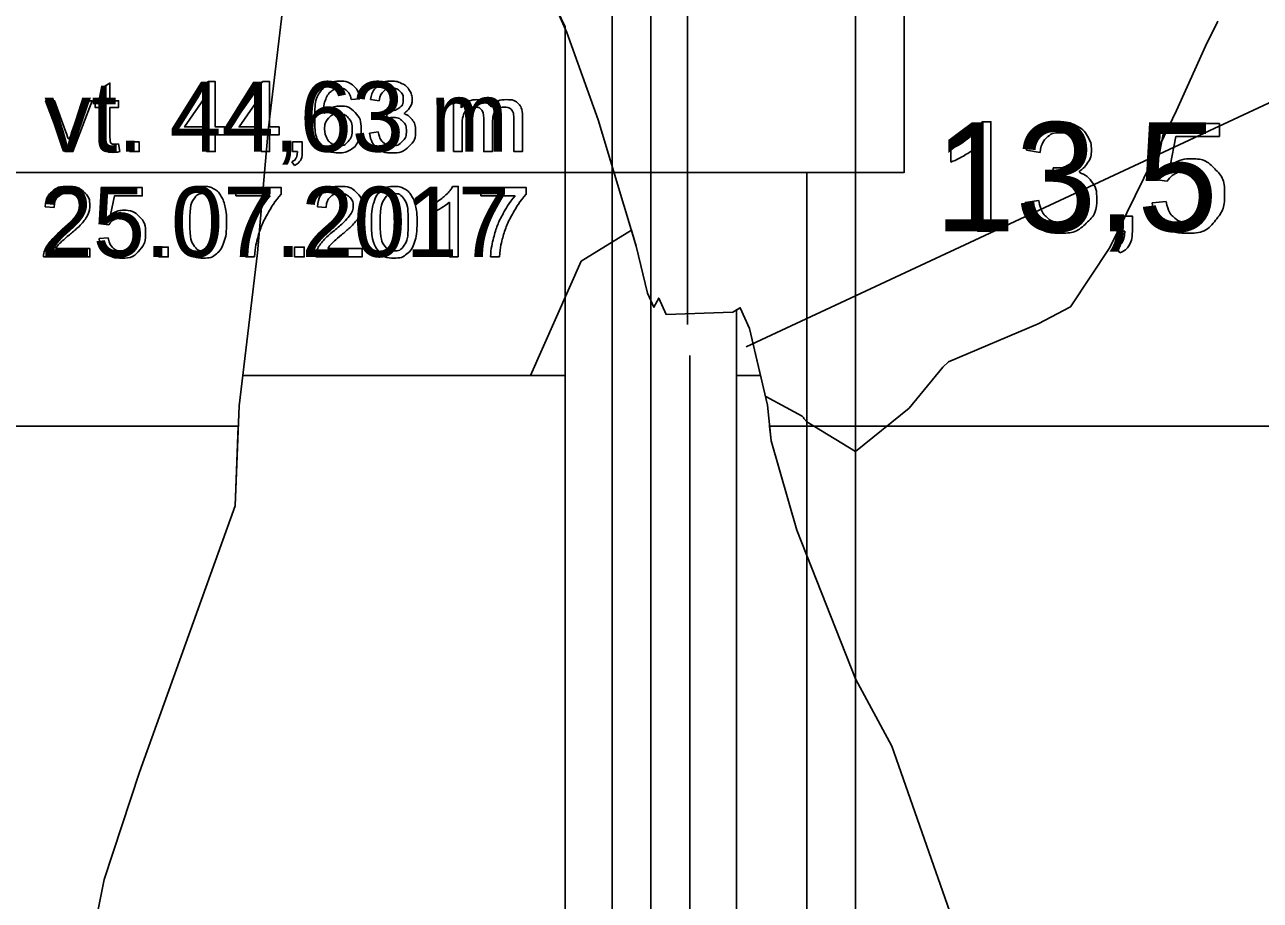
# Model space of a CAD drawing. Extents: x 700746 to 706058, y 6570320 to 6580460.
# Drawn here: x 704133.7 to 704197.1, y 6575870.9 to 6575915.9 of the extents above; entities that cross this region are included whole.
import ezdxf

# ---------------------------------------------------------------- set-up
doc = ezdxf.new("R2010")
doc.units = 0
for name, color, linetype in [('Default', 7, 'Continuous'), ('GEOLPUNKT', 7, 'Continuous'), ('illumineerimisjooned', 7, 'Continuous'), ('PIIR', 7, 'Continuous'), ('Plokid', 7, 'Continuous'), ('Täide', 7, 'Continuous'), ('VEEKOGU', 7, 'Continuous'), ('Veetase', 7, 'Continuous')]:
    doc.layers.add(name, color=color, linetype=linetype)

msp = doc.modelspace()

# ---------------------------------------------------------------- linework, layer by layer
at = {"layer": 'Default'}
for points in [[(704132.549, 6575852.271), (704135.788, 6575859.966), (704137.04, 6575868.411), (704137.76, 6575872.008), (704139.582, 6575877.526), (704144.49, 6575891.182), (704144.696, 6575896.33), (704145.635, 6575904.181), (704146.184, 6575910.459), (704149.793, 6575940.696)], [(704160.749, 6575917.228), (704161.517, 6575915.479), (704163.126, 6575911), (704165.085, 6575904.521), (704165.671, 6575902.105), (704165.994, 6575901.384), (704166.24, 6575901.854), (704166.625, 6575901.002), (704170.049, 6575901.129), (704170.428, 6575901.354), (704170.9, 6575900.287), (704171.825, 6575896.348), (704172.016, 6575894.529), (704173.341, 6575889.943), (704176.342, 6575882.308), (704178.211, 6575878.849), (704182.85, 6575865.613), (704190.359, 6575839.228), (704191.889, 6575834.825), (704194.517, 6575828.891), (704195.143, 6575829.568), (704199.098, 6575828.425)], [(704171.736, 6575896.804), (704173.601, 6575895.784), (704173.669, 6575895.718), (704173.696, 6575895.665), (704173.855, 6575895.495), (704176.342, 6575893.985), (704179.096, 6575896.2), (704180.827, 6575898.314), (704181.126, 6575898.584), (704185.735, 6575900.531), (704187.393, 6575901.403), (704189.402, 6575904.448), (704191.576, 6575908.879), (704192.827, 6575911.471), (704194.326, 6575914.773), (704194.96, 6575916.055)]]:
    msp.add_lwpolyline(points, dxfattribs=at)
at = {"layer": 'GEOLPUNKT'}
for points in [[(704176.342, 6576043.291), (704176.342, 6575826.291)], [(704182.857, 6575910.9), (704183.3, 6575910.9), (704183.3, 6575905.279)], [(704192.353, 6575907.844), (704191.708, 6575907.929), (704192.25, 6575910.806), (704195.033, 6575910.806), (704195.033, 6575910.149), (704192.8, 6575910.149), (704192.498, 6575908.646)], [(704181.238, 6575908.83), (704181.238, 6575909.495)], [(704183.3, 6575905.279), (704182.613, 6575905.279), (704182.613, 6575909.659)], [(704185.822, 6575909.325), (704185.135, 6575909.449)], [(704186.422, 6575907.934), (704186.499, 6575908.535)], [(704185.067, 6575906.764), (704185.754, 6575906.854)], [(704191.584, 6575906.747), (704192.306, 6575906.807)], [(704189.783, 6575905.279), (704189.783, 6575906.06), (704190.564, 6575906.06), (704190.564, 6575905.279)], [(704190.172, 6575905.279), (704189.783, 6575905.279)], [(704189.928, 6575904.169), (704189.736, 6575904.463)]]:
    msp.add_lwpolyline(points, dxfattribs=at)
for points in [[(704178.842, 6575943.291), (704176.342, 6575943.291), (704176.342, 6575908.291), (704178.842, 6575908.291)], [(704173.842, 6575908.291), (704176.342, 6575908.291), (704176.342, 6575866.291), (704173.842, 6575866.291)]]:
    msp.add_lwpolyline(points, close=True, dxfattribs=at)
for points in [[(704181.238, 6575909.495), (704181.815, 6575909.766), (704182.246, 6575910.152), (704182.677, 6575910.537), (704182.857, 6575910.9)], [(704185.135, 6575909.449), (704185.261, 6575910.14), (704185.708, 6575910.52), (704186.156, 6575910.9), (704186.821, 6575910.9), (704187.279, 6575910.9), (704187.665, 6575910.704), (704188.051, 6575910.507), (704188.256, 6575910.168), (704188.46, 6575909.828), (704188.46, 6575909.447), (704188.46, 6575909.085), (704188.265, 6575908.787), (704188.07, 6575908.49), (704187.688, 6575908.314), (704188.185, 6575908.2), (704188.459, 6575907.839), (704188.733, 6575907.479), (704188.733, 6575906.937), (704188.733, 6575906.204), (704188.199, 6575905.694), (704187.664, 6575905.185), (704186.847, 6575905.185), (704186.109, 6575905.185), (704185.623, 6575905.625), (704185.136, 6575906.064), (704185.067, 6575906.764)], [(704186.499, 6575908.535), (704186.567, 6575908.528), (704186.609, 6575908.528), (704187.049, 6575908.528), (704187.4, 6575908.757), (704187.752, 6575908.986), (704187.752, 6575909.463), (704187.752, 6575909.841), (704187.496, 6575910.089), (704187.24, 6575910.337), (704186.835, 6575910.337), (704186.434, 6575910.337), (704186.166, 6575910.084), (704185.899, 6575909.831), (704185.822, 6575909.325)], [(704182.613, 6575909.659), (704182.364, 6575909.422), (704181.962, 6575909.185), (704181.559, 6575908.949), (704181.238, 6575908.83)], [(704192.498, 6575908.646), (704193.002, 6575908.996), (704193.556, 6575908.996), (704194.29, 6575908.996), (704194.794, 6575908.488), (704195.298, 6575907.979), (704195.298, 6575907.18), (704195.298, 6575906.42), (704194.855, 6575905.865), (704194.316, 6575905.185), (704193.384, 6575905.185), (704192.62, 6575905.185), (704192.137, 6575905.613), (704191.653, 6575906.04), (704191.584, 6575906.747)], [(704185.754, 6575906.854), (704185.872, 6575906.269), (704186.156, 6575906.011), (704186.439, 6575905.752), (704186.85, 6575905.752), (704187.337, 6575905.752), (704187.67, 6575906.089), (704188.003, 6575906.425), (704188.003, 6575906.921), (704188.003, 6575907.395), (704187.694, 6575907.703), (704187.385, 6575908.01), (704186.907, 6575908.01), (704186.713, 6575908.01), (704186.422, 6575907.934)], [(704192.306, 6575906.807), (704192.386, 6575906.279), (704192.677, 6575906.014), (704192.969, 6575905.748), (704193.383, 6575905.748), (704193.883, 6575905.748), (704194.226, 6575906.123), (704194.568, 6575906.499), (704194.568, 6575907.119), (704194.568, 6575907.709), (704194.239, 6575908.05), (704193.91, 6575908.39), (704193.373, 6575908.39), (704193.038, 6575908.39), (704192.772, 6575908.238), (704192.506, 6575908.086), (704192.353, 6575907.844)], [(704189.736, 6575904.463), (704189.954, 6575904.559), (704190.057, 6575904.745), (704190.16, 6575904.93), (704190.172, 6575905.279)], [(704190.564, 6575905.279), (704190.564, 6575904.846), (704190.412, 6575904.58), (704190.26, 6575904.314), (704189.928, 6575904.169)]]:
    msp.add_open_spline(points, degree=3, dxfattribs=at)
at = {"layer": 'illumineerimisjooned'}
for p, q in [((704167.728, 6575900.494), (704167.728, 6575932.498)), ((704163.844, 6575899.732), (704163.844, 6575931.736)), ((704163.844, 6575785.913), (704163.844, 6575905.322)), ((704167.844, 6575784.845), (704167.844, 6575898.911))]:
    msp.add_line(p, q, dxfattribs=at)
at = {"layer": 'PIIR'}
for p, q in [((704165.844, 6575900.29), (704165.844, 6575931.736)), ((704165.844, 6575783.254), (704165.844, 6575900.4))]:
    msp.add_line(p, q, dxfattribs=at)
at = {"layer": 'Plokid'}
for p, q in [((704219.385, 6575922.041), (704170.736, 6575899.343)), ((704161.444, 6575788.935), (704161.444, 6575915.772)), ((704170.244, 6575787.369), (704170.244, 6575901.245)), ((704144.881, 6575897.871), (704161.444, 6575897.871)), ((704170.244, 6575897.871), (704171.467, 6575897.871))]:
    msp.add_line(p, q, dxfattribs=at)
for points in [[(704102.939, 6575847.895), (704104.989, 6575848.827), (704105.15, 6575848.803), (704105.953, 6575849.166), (704109.924, 6575850.786), (704110.453, 6575850.767), (704114.637, 6575850.405), (704117.272, 6575848.566), (704120.718, 6575848.364), (704122.951, 6575848.247), (704125.799, 6575847.127), (704127.816, 6575848.993), (704130.359, 6575850.53), (704132.549, 6575852.271), (704135.788, 6575859.966), (704137.04, 6575868.411), (704137.76, 6575872.008), (704139.582, 6575877.526), (704144.49, 6575891.182), (704144.696, 6575896.33), (704145.635, 6575904.181), (704146.184, 6575910.459), (704149.793, 6575940.696)], [(704159.645, 6575919.541), (704161.444, 6575915.772)], [(704170.244, 6575901.245), (704170.428, 6575901.354), (704170.9, 6575900.287), (704171.825, 6575896.348), (704172.016, 6575894.529), (704173.341, 6575889.943), (704176.342, 6575882.308), (704178.211, 6575878.849), (704182.85, 6575865.613), (704190.359, 6575839.228), (704191.889, 6575834.825), (704194.517, 6575828.891), (704195.143, 6575829.568), (704199.098, 6575828.425)]]:
    msp.add_lwpolyline(points, dxfattribs=at)
at = {"layer": 'Täide'}
for p, q in [((704165.085, 6575904.521), (704164.837, 6575905.341)), ((704165.671, 6575902.105), (704165.085, 6575904.521))]:
    msp.add_line(p, q, dxfattribs=at)
for points in [[(704149.793, 6575940.696), (704146.184, 6575910.459), (704145.635, 6575904.181), (704144.696, 6575896.33), (704144.49, 6575891.182), (704139.582, 6575877.526), (704137.76, 6575872.008), (704137.04, 6575868.411), (704135.788, 6575859.966), (704132.549, 6575852.271)], [(704199.098, 6575828.425), (704195.143, 6575829.568), (704194.517, 6575828.891), (704191.889, 6575834.825), (704190.359, 6575839.228), (704182.85, 6575865.613), (704178.211, 6575878.849), (704176.342, 6575882.308), (704173.341, 6575889.943), (704172.016, 6575894.529), (704171.825, 6575896.348), (704170.9, 6575900.287), (704170.428, 6575901.354), (704170.049, 6575901.129), (704166.625, 6575901.002), (704166.24, 6575901.854), (704165.994, 6575901.384), (704165.671, 6575902.105), (704165.085, 6575904.521), (704163.126, 6575911), (704161.517, 6575915.479), (704160.749, 6575917.228)], [(704164.837, 6575905.341), (704162.252, 6575903.74), (704159.657, 6575897.871)], [(704166.24, 6575901.854), (704165.994, 6575901.384), (704165.671, 6575902.105)], [(704170.428, 6575901.354), (704170.049, 6575901.129), (704166.625, 6575901.002), (704166.24, 6575901.854)], [(704171.467, 6575897.871), (704170.9, 6575900.287), (704170.428, 6575901.354)]]:
    msp.add_lwpolyline(points, dxfattribs=at)
at = {"layer": 'VEEKOGU'}
for p, q in [((704144.653, 6575895.271), (704079.759, 6575895.271)), ((704258.768, 6575895.271), (704171.938, 6575895.271))]:
    msp.add_line(p, q, dxfattribs=at)
for points in [[(704095.808, 6575847.331), (704098.405, 6575846.937), (704100.144, 6575846.626), (704101.698, 6575847.331), (704104.989, 6575848.827), (704105.15, 6575848.803), (704105.953, 6575849.166), (704109.924, 6575850.786), (704110.453, 6575850.767), (704114.637, 6575850.405), (704117.272, 6575848.566), (704120.718, 6575848.364), (704122.951, 6575848.247), (704125.799, 6575847.127), (704127.816, 6575848.993), (704130.359, 6575850.53), (704132.549, 6575852.271), (704135.788, 6575859.966), (704137.04, 6575868.411), (704137.76, 6575872.008), (704139.582, 6575877.526), (704144.49, 6575891.182), (704144.653, 6575895.271)], [(704171.938, 6575895.271), (704172.016, 6575894.529), (704173.341, 6575889.943), (704176.342, 6575882.308), (704178.211, 6575878.849), (704182.85, 6575865.613), (704185.64, 6575855.811), (704187.006, 6575851.011), (704189.248, 6575843.13), (704189.738, 6575841.411)]]:
    msp.add_lwpolyline(points, dxfattribs=at)
at = {"layer": 'Veetase'}
msp.add_line((704127.569, 6575908.291), (704176.342, 6575908.291), dxfattribs=at)
msp.add_line((704127.569, 6575908.291), (704176.342, 6575908.291), dxfattribs=at)
for points in [[(704143.025, 6575909.366), (704143.025, 6575910.228), (704141.464, 6575910.228), (704141.464, 6575910.634), (704143.105, 6575912.966), (704143.467, 6575912.966), (704143.467, 6575910.634), (704143.953, 6575910.634), (704143.953, 6575910.228), (704143.467, 6575910.228), (704143.467, 6575909.366), (704143.025, 6575909.366)], [(704145.821, 6575909.366), (704145.821, 6575910.228), (704144.26, 6575910.228), (704144.26, 6575910.634), (704145.901, 6575912.966), (704146.263, 6575912.966), (704146.263, 6575910.634), (704146.749, 6575910.634), (704146.749, 6575910.228), (704146.263, 6575910.228), (704146.263, 6575909.366), (704145.821, 6575909.366)], [(704137.622, 6575910.13), (704137.622, 6575911.633), (704137.296, 6575911.633), (704137.296, 6575911.976), (704137.622, 6575911.976), (704137.622, 6575912.622), (704138.064, 6575912.887), (704138.064, 6575911.976), (704138.506, 6575911.976), (704138.506, 6575911.633), (704138.064, 6575911.633), (704138.064, 6575910.104)], [(704135.746, 6575909.366), (704134.758, 6575911.976), (704135.224, 6575911.976), (704135.783, 6575910.413)], [(704136.114, 6575910.384), (704136.693, 6575911.976), (704137.148, 6575911.976), (704136.161, 6575909.366), (704135.746, 6575909.366)], [(704143.025, 6575910.634), (704143.025, 6575912.26), (704141.898, 6575910.634), (704143.025, 6575910.634)], [(704145.821, 6575910.634), (704145.821, 6575912.26), (704144.694, 6575910.634), (704145.821, 6575910.634)], [(704150.895, 6575912.083), (704150.456, 6575912.047)], [(704151.882, 6575911.968), (704151.441, 6575912.047)], [(704155.71, 6575909.366), (704155.71, 6575911.976), (704156.105, 6575911.976), (704156.105, 6575911.608)], [(704152.268, 6575911.073), (704152.317, 6575911.46)], [(704157.702, 6575910.881), (704157.702, 6575909.366), (704157.26, 6575909.366), (704157.26, 6575911.06)], [(704159.247, 6575911.157), (704159.247, 6575909.366), (704158.805, 6575909.366), (704158.805, 6575911.009)], [(704156.151, 6575910.719), (704156.151, 6575909.366), (704155.71, 6575909.366)], [(704139.063, 6575909.366), (704139.063, 6575909.869), (704139.565, 6575909.869), (704139.565, 6575909.366), (704139.063, 6575909.366)], [(704147.44, 6575909.366), (704147.44, 6575909.869), (704147.942, 6575909.869), (704147.942, 6575909.366)], [(704151.397, 6575910.321), (704151.839, 6575910.379)], [(704138.506, 6575909.76), (704138.569, 6575909.37)], [(704147.69, 6575909.366), (704147.44, 6575909.366)], [(704147.533, 6575908.653), (704147.41, 6575908.842)], [(704138.002, 6575905.616), (704137.588, 6575905.67), (704137.937, 6575907.52), (704139.726, 6575907.52), (704139.726, 6575907.097), (704138.29, 6575907.097), (704138.096, 6575906.131)], [(704144.527, 6575907.095), (704144.527, 6575907.52), (704146.857, 6575907.52), (704146.857, 6575907.176)], [(704155.66, 6575907.58), (704155.945, 6575907.58), (704155.945, 6575903.966)], [(704157.108, 6575907.095), (704157.108, 6575907.52), (704159.438, 6575907.52), (704159.438, 6575907.176)], [(704146.289, 6575907.095), (704144.527, 6575907.095)], [(704154.619, 6575906.25), (704154.619, 6575906.677)], [(704155.945, 6575903.966), (704155.503, 6575903.966), (704155.503, 6575906.782)], [(704158.87, 6575907.095), (704157.108, 6575907.095)], [(704135.193, 6575906.494), (704134.737, 6575906.54)], [(704149.17, 6575906.494), (704148.715, 6575906.54)], [(704137.508, 6575904.91), (704137.972, 6575904.949)], [(704137.034, 6575904.392), (704137.034, 6575903.966), (704134.655, 6575903.966)], [(704135.269, 6575904.392), (704137.034, 6575904.392)], [(704140.551, 6575903.966), (704140.551, 6575904.469), (704141.054, 6575904.469), (704141.054, 6575903.966), (704140.551, 6575903.966)], [(704147.54, 6575903.966), (704147.54, 6575904.469), (704148.042, 6575904.469), (704148.042, 6575903.966), (704147.54, 6575903.966)], [(704151.011, 6575904.392), (704151.011, 6575903.966), (704148.632, 6575903.966)], [(704149.247, 6575904.392), (704151.011, 6575904.392)], [(704145.485, 6575903.966), (704145.03, 6575903.966)], [(704158.066, 6575903.966), (704157.61, 6575903.966)]]:
    msp.add_lwpolyline(points, dxfattribs=at)
for points in [[(704150.456, 6575912.047), (704150.397, 6575912.309), (704150.288, 6575912.428), (704150.108, 6575912.618), (704149.845, 6575912.618), (704149.633, 6575912.618), (704149.472, 6575912.5), (704149.264, 6575912.348), (704149.143, 6575912.055), (704149.023, 6575911.763), (704149.018, 6575911.223), (704149.178, 6575911.466), (704149.409, 6575911.584), (704149.64, 6575911.702), (704149.893, 6575911.702), (704150.336, 6575911.702), (704150.647, 6575911.376), (704150.958, 6575911.051), (704150.958, 6575910.536), (704150.958, 6575910.197), (704150.811, 6575909.906), (704150.665, 6575909.615), (704150.41, 6575909.461), (704150.154, 6575909.306), (704149.83, 6575909.306), (704149.277, 6575909.306), (704148.928, 6575909.712), (704148.579, 6575910.118), (704148.579, 6575911.051), (704148.579, 6575912.094), (704148.965, 6575912.568), (704149.302, 6575912.98), (704149.872, 6575912.98), (704150.297, 6575912.98), (704150.569, 6575912.742), (704150.841, 6575912.503), (704150.895, 6575912.083)], [(704151.441, 6575912.047), (704151.522, 6575912.492), (704151.809, 6575912.736), (704152.097, 6575912.98), (704152.524, 6575912.98), (704152.819, 6575912.98), (704153.067, 6575912.854), (704153.315, 6575912.728), (704153.447, 6575912.509), (704153.578, 6575912.291), (704153.578, 6575912.046), (704153.578, 6575911.813), (704153.453, 6575911.622), (704153.328, 6575911.431), (704153.082, 6575911.318), (704153.401, 6575911.244), (704153.578, 6575911.013), (704153.754, 6575910.781), (704153.754, 6575910.432), (704153.754, 6575909.961), (704153.41, 6575909.634), (704153.066, 6575909.306), (704152.541, 6575909.306), (704152.067, 6575909.306), (704151.754, 6575909.589), (704151.441, 6575909.871), (704151.397, 6575910.321)], [(704152.317, 6575911.46), (704152.361, 6575911.455), (704152.388, 6575911.455), (704152.671, 6575911.455), (704152.897, 6575911.602), (704153.123, 6575911.75), (704153.123, 6575912.056), (704153.123, 6575912.299), (704152.958, 6575912.459), (704152.794, 6575912.618), (704152.533, 6575912.618), (704152.275, 6575912.618), (704152.103, 6575912.455), (704151.932, 6575912.293), (704151.882, 6575911.968)], [(704156.105, 6575911.608), (704156.228, 6575911.8), (704156.432, 6575911.917), (704156.635, 6575912.034), (704156.896, 6575912.034), (704157.186, 6575912.034), (704157.371, 6575911.913), (704157.557, 6575911.792), (704157.633, 6575911.576), (704157.943, 6575912.034), (704158.44, 6575912.034), (704158.828, 6575912.034), (704159.038, 6575911.819), (704159.247, 6575911.604), (704159.247, 6575911.157)], [(704149.086, 6575910.533), (704149.086, 6575910.305), (704149.183, 6575910.096), (704149.28, 6575909.887), (704149.454, 6575909.778), (704149.627, 6575909.668), (704149.82, 6575909.668), (704150.101, 6575909.668), (704150.302, 6575909.894), (704150.502, 6575910.12), (704150.502, 6575910.509), (704150.502, 6575910.882), (704150.304, 6575911.097), (704150.106, 6575911.312), (704149.803, 6575911.312), (704149.504, 6575911.312), (704149.295, 6575911.097), (704149.086, 6575910.882), (704149.086, 6575910.533)], [(704151.839, 6575910.379), (704151.915, 6575910.003), (704152.097, 6575909.837), (704152.279, 6575909.671), (704152.543, 6575909.671), (704152.856, 6575909.671), (704153.07, 6575909.887), (704153.285, 6575910.103), (704153.285, 6575910.422), (704153.285, 6575910.727), (704153.086, 6575910.925), (704152.887, 6575911.122), (704152.58, 6575911.122), (704152.455, 6575911.122), (704152.268, 6575911.073)], [(704157.26, 6575911.06), (704157.26, 6575911.355), (704157.152, 6575911.502), (704157.044, 6575911.649), (704156.798, 6575911.649), (704156.611, 6575911.649), (704156.453, 6575911.551), (704156.294, 6575911.453), (704156.223, 6575911.264), (704156.151, 6575911.075), (704156.151, 6575910.719)], [(704158.805, 6575911.009), (704158.805, 6575911.274), (704158.762, 6575911.39), (704158.719, 6575911.507), (704158.606, 6575911.578), (704158.493, 6575911.649), (704158.34, 6575911.649), (704158.065, 6575911.649), (704157.884, 6575911.467), (704157.702, 6575911.284), (704157.702, 6575910.881)], [(704135.783, 6575910.413), (704135.874, 6575910.16), (704135.95, 6575909.887), (704136.009, 6575910.094), (704136.114, 6575910.384)], [(704138.569, 6575909.37), (704138.383, 6575909.331), (704138.235, 6575909.331), (704137.995, 6575909.331), (704137.863, 6575909.407), (704137.73, 6575909.483), (704137.676, 6575909.607), (704137.622, 6575909.732), (704137.622, 6575910.13)], [(704138.064, 6575910.104), (704138.064, 6575909.915), (704138.087, 6575909.861), (704138.111, 6575909.806), (704138.163, 6575909.774), (704138.215, 6575909.742), (704138.313, 6575909.742), (704138.386, 6575909.742), (704138.506, 6575909.76)], [(704147.41, 6575908.842), (704147.55, 6575908.904), (704147.616, 6575909.023), (704147.682, 6575909.143), (704147.69, 6575909.366)], [(704147.942, 6575909.366), (704147.942, 6575909.088), (704147.844, 6575908.917), (704147.746, 6575908.747), (704147.533, 6575908.653)], [(704134.737, 6575906.54), (704134.784, 6575907.048), (704135.088, 6575907.314), (704135.393, 6575907.58), (704135.906, 6575907.58), (704136.424, 6575907.58), (704136.726, 6575907.293), (704137.028, 6575907.006), (704137.028, 6575906.581), (704137.028, 6575906.365), (704136.94, 6575906.157), (704136.852, 6575905.948), (704136.647, 6575905.717), (704136.442, 6575905.487), (704135.967, 6575905.084), (704135.569, 6575904.75), (704135.456, 6575904.631), (704135.343, 6575904.512), (704135.269, 6575904.392)], [(704141.701, 6575905.742), (704141.701, 6575906.38), (704141.832, 6575906.77), (704141.964, 6575907.159), (704142.223, 6575907.37), (704142.482, 6575907.58), (704142.874, 6575907.58), (704143.164, 6575907.58), (704143.383, 6575907.464), (704143.602, 6575907.347), (704143.744, 6575907.127), (704143.885, 6575906.908), (704143.966, 6575906.592), (704144.047, 6575906.277), (704144.047, 6575905.742), (704144.047, 6575905.109), (704143.917, 6575904.719), (704143.787, 6575904.329), (704143.528, 6575904.118), (704143.269, 6575903.906), (704142.874, 6575903.906), (704142.354, 6575903.906), (704142.057, 6575904.278), (704141.701, 6575904.728), (704141.701, 6575905.742)], [(704148.715, 6575906.54), (704148.761, 6575907.048), (704149.066, 6575907.314), (704149.37, 6575907.58), (704149.883, 6575907.58), (704150.402, 6575907.58), (704150.704, 6575907.293), (704151.006, 6575907.006), (704151.006, 6575906.581), (704151.006, 6575906.365), (704150.917, 6575906.157), (704150.829, 6575905.948), (704150.624, 6575905.717), (704150.42, 6575905.487), (704149.944, 6575905.084), (704149.546, 6575904.75), (704149.433, 6575904.631), (704149.32, 6575904.512), (704149.247, 6575904.392)], [(704151.486, 6575905.742), (704151.486, 6575906.38), (704151.617, 6575906.77), (704151.749, 6575907.159), (704152.007, 6575907.37), (704152.266, 6575907.58), (704152.659, 6575907.58), (704152.949, 6575907.58), (704153.168, 6575907.464), (704153.387, 6575907.347), (704153.528, 6575907.127), (704153.67, 6575906.908), (704153.751, 6575906.592), (704153.832, 6575906.277), (704153.832, 6575905.742), (704153.832, 6575905.109), (704153.702, 6575904.719), (704153.572, 6575904.329), (704153.313, 6575904.118), (704153.054, 6575903.906), (704152.659, 6575903.906), (704152.139, 6575903.906), (704151.842, 6575904.278), (704151.486, 6575904.728), (704151.486, 6575905.742)], [(704154.619, 6575906.677), (704154.99, 6575906.851), (704155.267, 6575907.099), (704155.545, 6575907.347), (704155.66, 6575907.58)], [(704134.655, 6575903.966), (704134.65, 6575904.126), (704134.706, 6575904.274), (704134.797, 6575904.517), (704134.998, 6575904.753), (704135.198, 6575904.988), (704135.576, 6575905.297), (704136.162, 6575905.779), (704136.367, 6575906.06), (704136.573, 6575906.341), (704136.573, 6575906.592), (704136.573, 6575906.854), (704136.385, 6575907.035), (704136.198, 6575907.215), (704135.896, 6575907.215), (704135.577, 6575907.215), (704135.386, 6575907.024), (704135.195, 6575906.832), (704135.193, 6575906.494)], [(704142.157, 6575905.742), (704142.157, 6575904.854), (704142.364, 6575904.561), (704142.571, 6575904.268), (704142.874, 6575904.268), (704143.178, 6575904.268), (704143.385, 6575904.562), (704143.592, 6575904.856), (704143.592, 6575905.742), (704143.592, 6575906.631), (704143.385, 6575906.923), (704143.179, 6575907.215), (704142.869, 6575907.215), (704142.566, 6575907.215), (704142.384, 6575906.957), (704142.157, 6575906.628), (704142.157, 6575905.742)], [(704145.03, 6575903.966), (704145.037, 6575904.391), (704145.196, 6575904.993), (704145.356, 6575905.594), (704145.654, 6575906.153), (704145.953, 6575906.711), (704146.289, 6575907.095)], [(704146.857, 6575907.176), (704146.513, 6575906.81), (704146.176, 6575906.203), (704145.838, 6575905.597), (704145.654, 6575904.956), (704145.522, 6575904.504), (704145.485, 6575903.966)], [(704148.632, 6575903.966), (704148.627, 6575904.126), (704148.684, 6575904.274), (704148.775, 6575904.517), (704148.975, 6575904.753), (704149.176, 6575904.988), (704149.553, 6575905.297), (704150.139, 6575905.779), (704150.345, 6575906.06), (704150.55, 6575906.341), (704150.55, 6575906.592), (704150.55, 6575906.854), (704150.363, 6575907.035), (704150.175, 6575907.215), (704149.874, 6575907.215), (704149.555, 6575907.215), (704149.364, 6575907.024), (704149.173, 6575906.832), (704149.17, 6575906.494)], [(704151.941, 6575905.742), (704151.941, 6575904.854), (704152.148, 6575904.561), (704152.355, 6575904.268), (704152.659, 6575904.268), (704152.963, 6575904.268), (704153.17, 6575904.562), (704153.376, 6575904.856), (704153.376, 6575905.742), (704153.376, 6575906.631), (704153.17, 6575906.923), (704152.963, 6575907.215), (704152.654, 6575907.215), (704152.35, 6575907.215), (704152.168, 6575906.957), (704151.941, 6575906.628), (704151.941, 6575905.742)], [(704155.503, 6575906.782), (704155.343, 6575906.63), (704155.085, 6575906.478), (704154.826, 6575906.326), (704154.619, 6575906.25)], [(704157.61, 6575903.966), (704157.618, 6575904.391), (704157.777, 6575904.993), (704157.937, 6575905.594), (704158.235, 6575906.153), (704158.533, 6575906.711), (704158.87, 6575907.095)], [(704159.438, 6575907.176), (704159.094, 6575906.81), (704158.757, 6575906.203), (704158.419, 6575905.597), (704158.235, 6575904.956), (704158.103, 6575904.504), (704158.066, 6575903.966)], [(704138.096, 6575906.131), (704138.42, 6575906.356), (704138.776, 6575906.356), (704139.247, 6575906.356), (704139.572, 6575906.03), (704139.896, 6575905.703), (704139.896, 6575905.189), (704139.896, 6575904.7), (704139.611, 6575904.344), (704139.264, 6575903.906), (704138.665, 6575903.906), (704138.174, 6575903.906), (704137.863, 6575904.181), (704137.553, 6575904.456), (704137.508, 6575904.91)], [(704137.972, 6575904.949), (704138.024, 6575904.61), (704138.211, 6575904.439), (704138.398, 6575904.268), (704138.665, 6575904.268), (704138.986, 6575904.268), (704139.206, 6575904.51), (704139.426, 6575904.751), (704139.426, 6575905.15), (704139.426, 6575905.529), (704139.215, 6575905.748), (704139.004, 6575905.967), (704138.658, 6575905.967), (704138.443, 6575905.967), (704138.272, 6575905.869), (704138.101, 6575905.771), (704138.002, 6575905.616)]]:
    msp.add_open_spline(points, degree=3, dxfattribs=at)

# ---------------------------------------------------------------- texts
at = {"layer": 'GEOLPUNKT'}
msp.add_text('13,5', height=5.6, dxfattribs=at).set_placement((704180.389, 6575905.279))
at = {"layer": 'Veetase'}
for s, p in [('vt. 44,63 m', (704134.695, 6575909.366)), ('25.07.2017', (704134.504, 6575903.966))]:
    msp.add_text(s, height=3.6, dxfattribs=at).set_placement(p)

doc.saveas('drawing.dxf')
